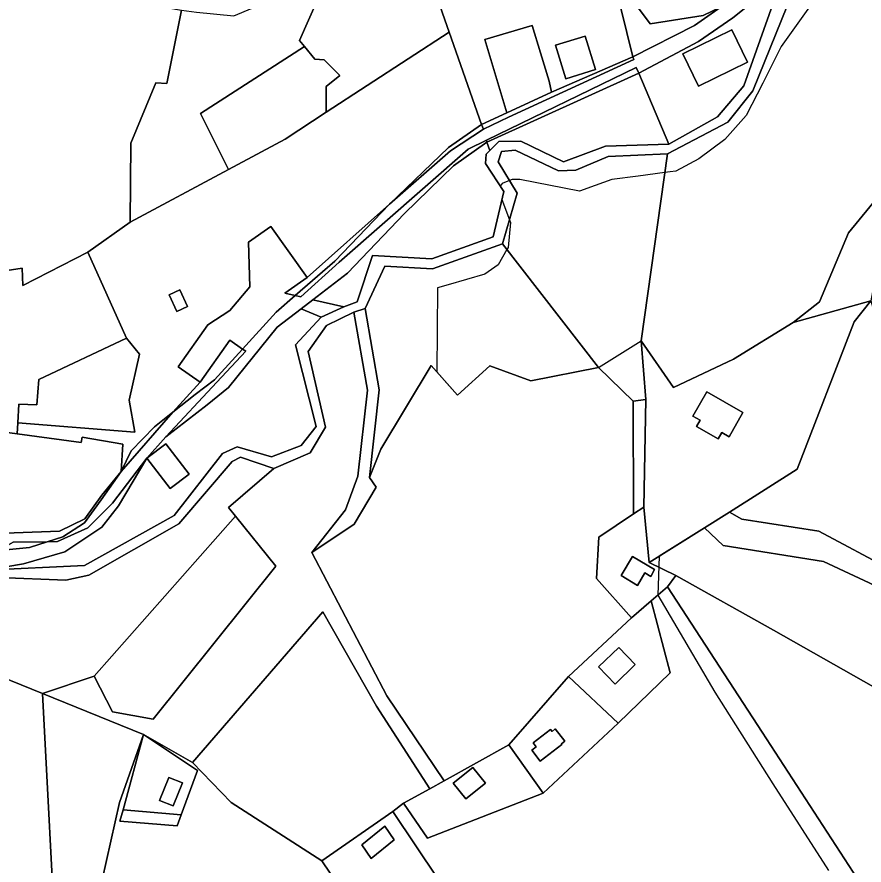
# Model space of a CAD drawing. Extents: x -477304 to -465429, y -1159113 to -1149210.
# Drawn here: x -475105.3 to -474887.9, y -1151797.3 to -1151579.5 of the extents above; entities that cross this region are included whole.
import ezdxf

# ---------------------------------------------------------------- set-up
doc = ezdxf.new("R2010")
doc.units = 0
for name, color, linetype in [('BPEJ_s', 7, 'Continuous'), ('orna_s', 7, 'Continuous'), ('ostatni_s', 7, 'Continuous'), ('PUPFL_s', 7, 'Continuous'), ('trav_porost_s', 7, 'Continuous'), ('voda_s', 7, 'Continuous')]:
    doc.layers.add(name, color=color, linetype=linetype)

msp = doc.modelspace()

# ---------------------------------------------------------------- linework, layer by layer
at = {"layer": 'BPEJ_s'}
for points in [[(-474901.91, -1151576.92), (-474909.16, -1151587.15), (-474913.9, -1151596.53), (-474918.1, -1151604.84), (-474923.64, -1151611.02), (-474930.25, -1151615.92), (-474936.22, -1151619.11), (-474937.62, -1151619.3), (-474939, -1151619.48), (-474945.89, -1151620.37), (-474952.62, -1151621.24), (-474956.89, -1151622.78), (-474960.93, -1151624.23), (-474976.27, -1151621.24), (-474978.19, -1151621.24), (-474978.89, -1151621.53), (-474980.75, -1151622.31), (-474981.25, -1151623.01), (-474980.34, -1151624.39), (-474980.83, -1151626.43), (-474978.89, -1151631.6), (-474978.62, -1151632.32), (-474979.26, -1151638.72), (-474979.54, -1151639.21), (-474981.82, -1151643.19), (-474985.23, -1151645.54), (-474994.6, -1151648.31), (-474997.34, -1151649.12), (-474997.57, -1151670.67), (-474992.25, -1151676.67), (-474983.95, -1151669.11), (-474973.45, -1151672.98), (-474956.01, -1151669.52), (-474945.08, -1151662.68), (-474936.82, -1151674.72), (-474921.42, -1151667.39), (-474906.07, -1151657.98), (-474899.28, -1151652.68), (-474891.84, -1151634.96), (-474868.01, -1151605.83)], [(-474901.91, -1151576.92), (-474909.16, -1151587.15), (-474913.9, -1151596.53), (-474918.1, -1151604.84), (-474923.64, -1151611.02), (-474930.25, -1151615.92), (-474936.22, -1151619.11), (-474937.62, -1151619.3), (-474939, -1151619.48), (-474945.89, -1151620.37), (-474952.62, -1151621.24), (-474956.89, -1151622.78), (-474960.93, -1151624.23), (-474976.27, -1151621.24), (-474978.19, -1151621.24), (-474978.89, -1151621.53), (-474980.75, -1151622.31), (-474981.25, -1151623.01), (-474980.34, -1151624.39), (-474980.83, -1151626.43), (-474978.89, -1151631.6), (-474978.62, -1151632.32), (-474979.26, -1151638.72), (-474979.54, -1151639.21), (-474981.82, -1151643.19), (-474985.23, -1151645.54), (-474994.6, -1151648.31), (-474997.34, -1151649.12), (-474997.57, -1151670.67), (-474992.25, -1151676.67), (-474983.95, -1151669.11), (-474973.45, -1151672.98), (-474956.01, -1151669.52), (-474945.08, -1151662.68), (-474936.82, -1151674.72), (-474921.42, -1151667.39), (-474906.07, -1151657.98), (-474899.28, -1151652.68), (-474891.84, -1151634.96), (-474868.01, -1151605.83)], [(-474741.71, -1151578.12), (-474732.42, -1151584.23), (-474727.19, -1151592.27), (-474726.87, -1151592.75), (-474726.95, -1151592.79), (-474725.69, -1151595.68), (-474725.69, -1151597.59), (-474757.02, -1151613.57), (-474778.75, -1151625.72), (-474841.63, -1151657.06), (-474847.15, -1151660.24), (-474860.79, -1151666.42), (-474873.11, -1151657), (-474882.08, -1151649.49), (-474885.14, -1151646.92), (-474886.16, -1151652.4), (-474890.39, -1151657.84), (-474905.01, -1151695.68), (-474922.44, -1151706.65), (-474928.83, -1151710.67), (-474940.47, -1151717.99), (-474940.79, -1151728.02)], [(-474757.02, -1151613.57), (-474778.75, -1151625.72), (-474841.63, -1151657.06), (-474847.15, -1151660.24), (-474860.79, -1151666.42), (-474873.11, -1151657), (-474882.08, -1151649.49), (-474885.14, -1151646.92), (-474886.16, -1151652.4), (-474890.39, -1151657.84), (-474905.01, -1151695.68), (-474922.44, -1151706.65), (-474928.83, -1151710.67), (-474940.47, -1151717.99), (-474940.79, -1151728.02), (-474926.2, -1151752.93), (-474911.26, -1151776.48), (-474897.01, -1151798.74)], [(-474940.79, -1151728.02), (-474926.2, -1151752.93), (-474911.26, -1151776.48), (-474897.01, -1151798.74)]]:
    msp.add_lwpolyline(points, dxfattribs=at)
at = {"layer": 'orna_s'}
for points in [[(-474951.77, -1151571.28), (-474947.25, -1151589.75), (-474968.1, -1151598.85), (-474968.72, -1151596.01), (-474970.91, -1151588.76), (-474973.05, -1151581.68), (-474985.21, -1151585.35), (-474979.54, -1151604.11), (-474986.11, -1151607.13), (-474994.37, -1151583.46), (-475003.88, -1151556.21), (-474996.23, -1151552.82), (-474999.12, -1151544.39), (-474982.42, -1151539.32), (-474964.86, -1151533.99), (-474961.45, -1151542.64)], [(-474917.43, -1151565.23), (-474919.2, -1151571.21), (-474924.57, -1151576.92), (-474929.14, -1151579.19), (-474942.8, -1151581.27), (-474947.3, -1151575.21), (-474947.01, -1151570.94), (-474953.82, -1151553.03), (-474930.4, -1151551.53), (-474911.72, -1151548.79), (-474908.15, -1151555.25), (-474909.88, -1151561.54)], [(-475026.48, -1151590.56), (-475028.9, -1151590.33), (-475031.51, -1151587.13), (-475032.76, -1151585.6), (-475025.55, -1151569.04), (-475009.09, -1151558.53), (-475003.88, -1151556.21), (-474994.37, -1151583.46), (-475025.96, -1151603.96), (-475025.93, -1151597.36), (-475022.44, -1151594.6)], [(-474959.48, -1151584.42), (-474967.12, -1151586.81), (-474964.42, -1151595.38), (-474956.8, -1151592.98)], [(-475058.25, -1151604.31), (-475031.51, -1151587.13), (-475028.9, -1151590.33), (-475026.48, -1151590.56), (-475022.44, -1151594.6), (-475025.93, -1151597.36), (-475025.96, -1151603.96), (-475036.45, -1151610.87), (-475051.07, -1151618.71)], [(-474986.11, -1151607.13), (-474979.54, -1151604.11), (-474968.1, -1151598.85), (-474947.25, -1151589.75), (-474946.96, -1151590.45), (-474979.13, -1151605.24), (-474985.6, -1151608.32)], [(-475013.02, -1151756.51), (-474999.35, -1151777.69), (-475006.13, -1151781.45), (-475008.82, -1151783.51), (-475027.04, -1151796.22), (-475050.35, -1151781.22), (-475060.26, -1151771.01), (-475026.81, -1151732.27)], [(-475135.79, -1151757.67), (-475133.46, -1151739.79), (-475128.96, -1151741.01), (-475098.8, -1151753.23), (-475095.08, -1151823.3), (-475107.26, -1151825.7), (-475121.31, -1151828.47), (-475131.9, -1151775.16), (-475132.97, -1151769.76), (-475143.36, -1151771.47), (-475146.75, -1151772.35), (-475152.11, -1151766.29)]]:
    msp.add_lwpolyline(points, close=True, dxfattribs=at)
at = {"layer": 'ostatni_s'}
msp.add_lwpolyline([(-474905.61, -1151567.02), (-474921.6, -1151579.75), (-474930.36, -1151585.85), (-474945.72, -1151593.92), (-474946.35, -1151592.55), (-474984.82, -1151611.18), (-474989.48, -1151613.44), (-475022.64, -1151642.49), (-475032.5, -1151651.41), (-475033.91, -1151651.08), (-475023.77, -1151642.26), (-475009.69, -1151627.61), (-474994.05, -1151613.88), (-474985.6, -1151608.32), (-474979.13, -1151605.24), (-474946.96, -1151590.45), (-474947.25, -1151589.75), (-474931.38, -1151581.75), (-474924.57, -1151576.92)], dxfattribs=at)
for points in [[(-474985.21, -1151585.35), (-474973.05, -1151581.68), (-474970.91, -1151588.76), (-474968.72, -1151596.01), (-474968.1, -1151598.85), (-474979.54, -1151604.11)], [(-474917.77, -1151591.11), (-474930.34, -1151597.27), (-474934.39, -1151589), (-474921.81, -1151582.85)], [(-474964.42, -1151595.38), (-474967.12, -1151586.81), (-474959.48, -1151584.42), (-474956.8, -1151592.98)], [(-475030.86, -1151646.4), (-475009.69, -1151627.61), (-475023.77, -1151642.26), (-475033.91, -1151651.08), (-475036.58, -1151650.46)], [(-475056.3, -1151658.56), (-475050.66, -1151654.88), (-475045.58, -1151648.85), (-475045.86, -1151637.36), (-475040.14, -1151633.3), (-475030.86, -1151646.4), (-475036.58, -1151650.46), (-475033.91, -1151651.08), (-475038.82, -1151655.35), (-475047.41, -1151664.8), (-475050.68, -1151662.51), (-475058.3, -1151673.35), (-475063.92, -1151669.4)], [(-475100.2, -1151679.13), (-475104.84, -1151678.93), (-475105.07, -1151683.74), (-475105.3, -1151686.54), (-475111.62, -1151685.69), (-475111.59, -1151689.47), (-475134.34, -1151688.21), (-475147.28, -1151684.62), (-475161.64, -1151659.67), (-475168.51, -1151635.62), (-475142.12, -1151640.72), (-475134.66, -1151641.57), (-475123.93, -1151647.08), (-475103.98, -1151644.02), (-475103.86, -1151648.46), (-475087.14, -1151639.89), (-475077.25, -1151662), (-475099.68, -1151672.64)], [(-475064.25, -1151655.14), (-475066.24, -1151650.9), (-475063.52, -1151649.63), (-475061.53, -1151653.87)], [(-475029.36, -1151652.14), (-475021.46, -1151653.98), (-475027.2, -1151656.63), (-475032.37, -1151654.46)], [(-475018.78, -1151709.81), (-475029.62, -1151717.05), (-475020.97, -1151706.09), (-475017.8, -1151697.47), (-475015.37, -1151675.4), (-475018.83, -1151655.35), (-475015.95, -1151654.4), (-475012.34, -1151675.31), (-475014.82, -1151697.8), (-475013.13, -1151700.26)], [(-475058.3, -1151673.35), (-475050.68, -1151662.51), (-475047.41, -1151664.8), (-475054.62, -1151672.72), (-475059.58, -1151676.47), (-475065.34, -1151681.04)], [(-475054.62, -1151672.72), (-475047.41, -1151664.8), (-475046.57, -1151665.34), (-475053.98, -1151673.35), (-475067.13, -1151687.36), (-475071.97, -1151692.79), (-475080.78, -1151704.39), (-475087.16, -1151710.72), (-475094.95, -1151714.25), (-475097.59, -1151714.29), (-475093.54, -1151713.01), (-475088, -1151709.46), (-475083.68, -1151703.52), (-475078.62, -1151696.27), (-475065.34, -1151681.04), (-475059.58, -1151676.47)], [(-474922.54, -1151687.32), (-474924.41, -1151686.25), (-474925.33, -1151687.87), (-474930.87, -1151684.7), (-474929.96, -1151683.09), (-474931.82, -1151682.01), (-474928.25, -1151675.76), (-474918.97, -1151681.06)], [(-475067.15, -1151689.11), (-475061.16, -1151696.95), (-475065.98, -1151700.63), (-475071.97, -1151692.79)], [(-475083.54, -1151702.35), (-475078.62, -1151696.27), (-475083.68, -1151703.52), (-475088, -1151709.46), (-475093.54, -1151713.01), (-475097.59, -1151714.29), (-475106.29, -1151714.41), (-475107.53, -1151715.08), (-475117.91, -1151714.59), (-475126.17, -1151720.37), (-475127.33, -1151718.18), (-475120.12, -1151712.54), (-475094.43, -1151711.61), (-475087.9, -1151708.36)], [(-474947.61, -1151733.81), (-474956.56, -1151723.69), (-474955.98, -1151713.11), (-474947.02, -1151707.13), (-474944.42, -1151705.4), (-474943.01, -1151719.59), (-474936.23, -1151722.95), (-474938.29, -1151725.9), (-474942.49, -1151729.46)], [(-474947.3, -1151718.07), (-474950.22, -1151722.97), (-474946.06, -1151725.56), (-474944.11, -1151722.3), (-474942.65, -1151723.17), (-474941.63, -1151721.45)], [(-474944.11, -1151722.3), (-474946.06, -1151725.56), (-474950.22, -1151722.97), (-474947.3, -1151718.07), (-474941.63, -1151721.45), (-474942.65, -1151723.17)], [(-474947.61, -1151733.81), (-474942.49, -1151729.46), (-474937.61, -1151747.93), (-474951.01, -1151760.9), (-474963.73, -1151748.89)], [(-474950.81, -1151741.43), (-474956.02, -1151746.44), (-474951.8, -1151750.82), (-474946.59, -1151745.81)], [(-474950.81, -1151741.43), (-474946.59, -1151745.81), (-474951.8, -1151750.82), (-474956.02, -1151746.44)], [(-474979.03, -1151766.4), (-474963.73, -1151748.89), (-474951.01, -1151760.9), (-474970.24, -1151778.87)], [(-474972.08, -1151766.92), (-474973.19, -1151767.78), (-474971.03, -1151770.59), (-474965.46, -1151766.31), (-474965.56, -1151766.17), (-474964.73, -1151765.53), (-474967.16, -1151762.36), (-474967.98, -1151762.99), (-474968.34, -1151762.52), (-474972.82, -1151765.96)], [(-474973.19, -1151767.78), (-474972.08, -1151766.92), (-474972.82, -1151765.96), (-474968.34, -1151762.52), (-474967.98, -1151762.99), (-474967.16, -1151762.36), (-474964.73, -1151765.53), (-474965.56, -1151766.17), (-474965.46, -1151766.31), (-474971.03, -1151770.59)], [(-474979.03, -1151766.4), (-474970.24, -1151778.87), (-474999.9, -1151790.39), (-475006.13, -1151781.45), (-474999.35, -1151777.69), (-474995.67, -1151775.64)], [(-474990.08, -1151780.3), (-474985.09, -1151776.29), (-474988.34, -1151772.24), (-474993.33, -1151776.24)], [(-474990.08, -1151780.3), (-474993.33, -1151776.24), (-474988.34, -1151772.24), (-474985.09, -1151776.29)], [(-475066.35, -1151774.79), (-475062.87, -1151776.19), (-475065.25, -1151782.12), (-475068.73, -1151780.72)], [(-475018.68, -1151808.67), (-475027.04, -1151796.22), (-475008.82, -1151783.51), (-474997.21, -1151800.96)], [(-475016.79, -1151792.08), (-475014.39, -1151795.59), (-475008.46, -1151790.87), (-475010.86, -1151787.36)], [(-475010.86, -1151787.36), (-475008.46, -1151790.87), (-475014.39, -1151795.59), (-475016.79, -1151792.08)]]:
    msp.add_lwpolyline(points, close=True, dxfattribs=at)
at = {"layer": 'PUPFL_s'}
for points in [[(-474871.87, -1151555.05), (-474866.05, -1151546.11), (-474857.8, -1151539.36), (-474829.72, -1151549.08), (-474810.75, -1151545.1), (-474789.99, -1151531.57), (-474777.15, -1151525.8), (-474786.53, -1151539.76), (-474803.27, -1151560.45), (-474855.3, -1151587.93), (-474863.19, -1151599.05), (-474868.01, -1151605.83), (-474891.84, -1151634.96), (-474899.28, -1151652.68), (-474906.07, -1151657.98), (-474921.42, -1151667.39), (-474936.82, -1151674.72), (-474945.08, -1151662.68), (-474938.33, -1151614.71), (-474922.85, -1151606.51), (-474916.45, -1151598.49), (-474907.51, -1151576.48), (-474894.25, -1151565.92)], [(-474981.78, -1151616.7), (-474980.95, -1151614.11), (-474977.46, -1151613.73), (-474966.33, -1151619.05), (-474961.89, -1151618.85), (-474953.56, -1151615.38), (-474938.33, -1151614.71), (-474945.08, -1151662.68), (-474943.9, -1151677.75), (-474947.16, -1151678.21), (-474956.01, -1151669.52), (-474980.66, -1151637.76), (-474976.94, -1151624.79)], [(-475015.95, -1151654.4), (-475010.93, -1151643.56), (-474998.68, -1151644.23), (-474980.66, -1151637.76), (-474956.01, -1151669.52), (-474973.45, -1151672.98), (-474983.95, -1151669.11), (-474992.25, -1151676.67), (-474999, -1151669.05), (-475011.91, -1151690.49), (-475014.82, -1151697.8), (-475012.34, -1151675.31)], [(-474890.39, -1151657.84), (-474886.16, -1151652.4), (-474882.75, -1151664.08), (-474878.1, -1151670.03), (-474882.09, -1151681.58), (-474840.16, -1151701.23), (-474823.4, -1151710.32), (-474819.49, -1151721.44), (-474827.36, -1151732.02), (-474844.65, -1151743.11), (-474857.53, -1151739.76), (-474880.6, -1151721.68), (-474899.48, -1151711.57), (-474919.29, -1151708.5), (-474922.44, -1151706.65), (-474905.01, -1151695.68)], [(-474947.02, -1151707.13), (-474947.16, -1151678.21), (-474943.9, -1151677.75), (-474944.42, -1151705.4)], [(-475050.1, -1151693.64), (-475047.91, -1151692.57), (-475039.42, -1151695.46), (-475051.01, -1151705.53), (-475049.21, -1151707.75), (-475085.5, -1151748.79), (-475098.8, -1151753.23), (-475128.96, -1151741.01), (-475133.46, -1151739.79), (-475130.86, -1151731.83), (-475126.02, -1151726.52), (-475110.1, -1151723.46), (-475092.8, -1151724.18), (-475086.92, -1151722.86), (-475063.8, -1151709.68)], [(-474843.36, -1151749.92), (-474885.43, -1151751.55), (-474911.12, -1151737), (-474936.23, -1151722.95), (-474943.01, -1151719.59), (-474928.83, -1151710.67), (-474924.05, -1151715.21), (-474898.27, -1151719.37), (-474882.5, -1151726.7), (-474864.63, -1151740.28), (-474850.54, -1151745.36), (-474835.1, -1151745.3), (-474816.73, -1151742.53), (-474797.95, -1151722.71), (-474801.46, -1151748.14)], [(-474889.6, -1151800.84), (-474914.07, -1151763.15), (-474938.29, -1151725.9), (-474936.23, -1151722.95), (-474911.12, -1151737), (-474885.43, -1151751.55), (-474843.36, -1151749.92), (-474801.46, -1151748.14), (-474826.51, -1151792.87), (-474846.67, -1151831.8), (-474867.7, -1151816.49)], [(-475098.8, -1151753.23), (-475072.81, -1151763.75), (-475078.98, -1151781.2), (-475083.48, -1151801.11), (-475084.66, -1151821.24), (-475095.08, -1151823.3)], [(-475058.98, -1151773.04), (-475063.16, -1151784.4), (-475078.11, -1151783.14), (-475072.81, -1151763.75)], [(-475068.73, -1151780.72), (-475065.25, -1151782.12), (-475062.87, -1151776.19), (-475066.35, -1151774.79)], [(-475063.16, -1151784.4), (-475064.2, -1151787.21), (-475078.9, -1151786.03), (-475078.11, -1151783.14)]]:
    msp.add_lwpolyline(points, close=True, dxfattribs=at)
for points in [[(-474882.5, -1151726.7), (-474898.27, -1151719.37), (-474924.05, -1151715.21), (-474928.83, -1151710.67), (-474922.44, -1151706.65), (-474919.29, -1151708.5), (-474899.48, -1151711.57), (-474880.6, -1151721.68)], [(-474997.21, -1151800.96), (-475008.82, -1151783.51), (-475006.13, -1151781.45), (-474999.9, -1151790.39), (-474970.24, -1151778.87), (-474951.01, -1151760.9), (-474937.61, -1151747.93), (-474942.49, -1151729.46), (-474938.29, -1151725.9), (-474914.07, -1151763.15), (-474889.6, -1151800.84)], [(-475083.48, -1151801.11), (-475078.98, -1151781.2), (-475072.81, -1151763.75), (-475078.11, -1151783.14), (-475078.9, -1151786.03), (-475064.2, -1151787.21), (-475063.16, -1151784.4), (-475058.98, -1151773.04), (-475072.81, -1151763.75), (-475060.26, -1151771.01), (-475050.35, -1151781.22), (-475027.04, -1151796.22), (-475018.68, -1151808.67)]]:
    msp.add_lwpolyline(points, dxfattribs=at)
at = {"layer": 'trav_porost_s'}
for points in [[(-474942.8, -1151581.27), (-474929.14, -1151579.19), (-474924.57, -1151576.92), (-474931.38, -1151581.75), (-474947.25, -1151589.75), (-474951.77, -1151571.28), (-474961.45, -1151542.64), (-474907.4, -1151543.34), (-474905.48, -1151558.87), (-474908.01, -1151560.25), (-474915.97, -1151567.78), (-474919.2, -1151571.21), (-474917.43, -1151565.23), (-474909.88, -1151561.54), (-474908.15, -1151555.25), (-474911.72, -1151548.79), (-474930.4, -1151551.53), (-474953.82, -1151553.03), (-474947.01, -1151570.94), (-474947.3, -1151575.21)], [(-474911.26, -1151576.25), (-474918.76, -1151597.22), (-474925.5, -1151605.18), (-474938.02, -1151612.22), (-474945.72, -1151593.92), (-474930.36, -1151585.85), (-474921.6, -1151579.75), (-474905.61, -1151567.02), (-474904.97, -1151571.17)], [(-475032.76, -1151585.6), (-475031.51, -1151587.13), (-475058.25, -1151604.31), (-475051.07, -1151618.71), (-475076.3, -1151632.22), (-475076.13, -1151611.94), (-475069.72, -1151596.45), (-475066.84, -1151596.63), (-475063.07, -1151577.82), (-475059.25, -1151578.29), (-475049.64, -1151579.2), (-475025.55, -1151569.04)], [(-474930.34, -1151597.27), (-474917.77, -1151591.11), (-474921.81, -1151582.85), (-474934.39, -1151589)], [(-475045.58, -1151648.85), (-475050.66, -1151654.88), (-475056.3, -1151658.56), (-475063.92, -1151669.4), (-475058.3, -1151673.35), (-475065.34, -1151681.04), (-475070.01, -1151684.75), (-475076.01, -1151690.98), (-475078.62, -1151696.27), (-475078.14, -1151689.22), (-475088.58, -1151687.46), (-475088.81, -1151688.76), (-475105.3, -1151686.54), (-475105.07, -1151683.74), (-475075.09, -1151686.18), (-475076.5, -1151677.97), (-475073.88, -1151666.13), (-475077.25, -1151662), (-475087.14, -1151639.89), (-475076.3, -1151632.22), (-475051.07, -1151618.71), (-475036.45, -1151610.87), (-475025.96, -1151603.96), (-474994.37, -1151583.46), (-474986.11, -1151607.13), (-474994.59, -1151613.04), (-475009.69, -1151627.61), (-475030.86, -1151646.4), (-475040.14, -1151633.3), (-475045.86, -1151637.36)], [(-474946.35, -1151592.55), (-474945.72, -1151593.92), (-474984.67, -1151611.65), (-474984.82, -1151611.18)], [(-474938.02, -1151612.22), (-474954.22, -1151612.68), (-474965, -1151616.72), (-474976.02, -1151611.41), (-474981.64, -1151611.55), (-474983.97, -1151613.85), (-474984.67, -1151611.65), (-474945.72, -1151593.92)], [(-474884.7, -1151644.55), (-474886.16, -1151652.4), (-474906.07, -1151657.98), (-474899.28, -1151652.68), (-474891.84, -1151634.96), (-474868.01, -1151605.83), (-474863.19, -1151599.05)], [(-474994.05, -1151613.88), (-475009.69, -1151627.61), (-474994.59, -1151613.04), (-474986.11, -1151607.13), (-474985.6, -1151608.32)], [(-474993.23, -1151617.8), (-475005.86, -1151629.97), (-475020.51, -1151645.32), (-475029.36, -1151652.14), (-475032.37, -1151654.46), (-475038.5, -1151659.19), (-475051.04, -1151674.64), (-475056.52, -1151679.11), (-475067.13, -1151687.36), (-475053.98, -1151673.35), (-475046.57, -1151665.34), (-475047.41, -1151664.8), (-475038.82, -1151655.35), (-475033.91, -1151651.08), (-475032.5, -1151651.41), (-475022.64, -1151642.49), (-474989.48, -1151613.44), (-474984.82, -1151611.18), (-474984.67, -1151611.65)], [(-475014.08, -1151640.8), (-475018, -1151652.71), (-475021.46, -1151653.98), (-475029.36, -1151652.14), (-475020.51, -1151645.32), (-475005.86, -1151629.97), (-474993.23, -1151617.8), (-474984.67, -1151611.65), (-474983.97, -1151613.85), (-474984.89, -1151614.76), (-474985.07, -1151617.18), (-474980.34, -1151624.39), (-474983.11, -1151635.96), (-474998.8, -1151641.67)], [(-475063.52, -1151649.63), (-475066.24, -1151650.9), (-475064.25, -1151655.14), (-475061.53, -1151653.87)], [(-474944.42, -1151705.4), (-474943.9, -1151677.75), (-474945.08, -1151662.68), (-474936.82, -1151674.72), (-474921.42, -1151667.39), (-474906.07, -1151657.98), (-474886.16, -1151652.4), (-474890.39, -1151657.84), (-474905.01, -1151695.68), (-474922.44, -1151706.65), (-474928.83, -1151710.67), (-474943.01, -1151719.59)], [(-475103.69, -1151719.99), (-475093.02, -1151716.87), (-475083.56, -1151710.58), (-475079.3, -1151705.07), (-475071.97, -1151692.79), (-475065.98, -1151700.63), (-475061.16, -1151696.95), (-475067.15, -1151689.11), (-475071.97, -1151692.79), (-475067.13, -1151687.36), (-475056.52, -1151679.11), (-475051.04, -1151674.64), (-475038.5, -1151659.19), (-475032.37, -1151654.46), (-475027.2, -1151656.63), (-475033.8, -1151663.68), (-475028.55, -1151684.65), (-475032.36, -1151689.61), (-475040.03, -1151692.5), (-475048.79, -1151689.9), (-475052.54, -1151691.63), (-475064.94, -1151707.53), (-475088, -1151720.39), (-475113.29, -1151721.57)], [(-475010.41, -1151753.85), (-474995.67, -1151775.64), (-474999.35, -1151777.69), (-475013.02, -1151756.51), (-475026.81, -1151732.27), (-475060.26, -1151771.01), (-475072.81, -1151763.75), (-475098.8, -1151753.23), (-475085.5, -1151748.79), (-475080.77, -1151757.97), (-475070.39, -1151759.81), (-475038.84, -1151720.56), (-475049.21, -1151707.75), (-475051.01, -1151705.53), (-475039.42, -1151695.46), (-475030.08, -1151691.42), (-475026.1, -1151684.9), (-475030.54, -1151665.43), (-475025.87, -1151658.74), (-475018.83, -1151655.35), (-475015.37, -1151675.4), (-475017.8, -1151697.47), (-475020.97, -1151706.09), (-475029.62, -1151717.05)], [(-475073.88, -1151666.13), (-475076.5, -1151677.97), (-475075.09, -1151686.18), (-475105.07, -1151683.74), (-475104.84, -1151678.93), (-475100.2, -1151679.13), (-475099.68, -1151672.64), (-475077.25, -1151662)], [(-474979.03, -1151766.4), (-474995.67, -1151775.64), (-475010.41, -1151753.85), (-475029.62, -1151717.05), (-475018.78, -1151709.81), (-475013.13, -1151700.26), (-475014.82, -1151697.8), (-475011.91, -1151690.49), (-474999, -1151669.05), (-474992.25, -1151676.67), (-474983.95, -1151669.11), (-474973.45, -1151672.98), (-474956.01, -1151669.52), (-474947.16, -1151678.21), (-474947.02, -1151707.13), (-474955.98, -1151713.11), (-474956.56, -1151723.69), (-474947.61, -1151733.81), (-474963.73, -1151748.89)], [(-474922.54, -1151687.32), (-474918.97, -1151681.06), (-474928.25, -1151675.76), (-474931.82, -1151682.01), (-474929.96, -1151683.09), (-474930.87, -1151684.7), (-474925.33, -1151687.87), (-474924.41, -1151686.25)], [(-475078.62, -1151696.27), (-475076.01, -1151690.98), (-475070.01, -1151684.75), (-475065.34, -1151681.04)], [(-475144.76, -1151703.65), (-475154.88, -1151700.13), (-475147.28, -1151684.62), (-475134.34, -1151688.21), (-475111.59, -1151689.47), (-475111.62, -1151685.69), (-475105.3, -1151686.54), (-475088.81, -1151688.76), (-475088.58, -1151687.46), (-475078.14, -1151689.22), (-475078.62, -1151696.27), (-475083.54, -1151702.35), (-475087.9, -1151708.36), (-475094.43, -1151711.61), (-475120.12, -1151712.54), (-475141.59, -1151708)], [(-475080.78, -1151704.39), (-475071.97, -1151692.79), (-475079.3, -1151705.07), (-475083.56, -1151710.58), (-475093.02, -1151716.87), (-475103.69, -1151719.99), (-475113.29, -1151721.57), (-475120.18, -1151722.7), (-475124.25, -1151723.99), (-475126.17, -1151720.37), (-475120.12, -1151717.57), (-475102.13, -1151715.72), (-475097.59, -1151714.29), (-475094.95, -1151714.25), (-475087.16, -1151710.72)], [(-475038.84, -1151720.56), (-475070.39, -1151759.81), (-475080.77, -1151757.97), (-475085.5, -1151748.79), (-475049.21, -1151707.75)], [(-475106.29, -1151714.41), (-475097.59, -1151714.29), (-475102.13, -1151715.72), (-475120.12, -1151717.57), (-475126.17, -1151720.37), (-475117.91, -1151714.59), (-475107.53, -1151715.08)]]:
    msp.add_lwpolyline(points, close=True, dxfattribs=at)
msp.add_lwpolyline([(-475120.3, -1151554.83), (-475097.24, -1151570.32), (-475078.19, -1151575.23), (-475063.07, -1151577.82), (-475066.84, -1151596.63), (-475069.72, -1151596.45), (-475076.13, -1151611.94), (-475076.3, -1151632.22), (-475087.14, -1151639.89), (-475103.86, -1151648.46), (-475103.98, -1151644.02), (-475123.93, -1151647.08)], dxfattribs=at)
at = {"layer": 'voda_s'}
for points in [[(-475113.29, -1151721.57), (-475088, -1151720.39), (-475064.94, -1151707.53), (-475052.54, -1151691.63), (-475048.79, -1151689.9), (-475040.03, -1151692.5), (-475032.36, -1151689.61), (-475028.55, -1151684.65), (-475033.8, -1151663.68), (-475027.2, -1151656.63), (-475021.46, -1151653.98), (-475018, -1151652.71), (-475014.08, -1151640.8), (-474998.8, -1151641.67), (-474983.11, -1151635.96), (-474980.34, -1151624.39), (-474985.07, -1151617.18), (-474984.89, -1151614.76), (-474983.97, -1151613.85), (-474981.64, -1151611.55), (-474976.02, -1151611.41), (-474965, -1151616.72), (-474954.22, -1151612.68), (-474938.02, -1151612.22), (-474925.5, -1151605.18), (-474918.76, -1151597.22), (-474911.26, -1151576.25)], [(-474907.51, -1151576.48), (-474916.45, -1151598.49), (-474922.85, -1151606.51), (-474938.33, -1151614.71), (-474953.56, -1151615.38), (-474961.89, -1151618.85), (-474966.33, -1151619.05), (-474977.46, -1151613.73), (-474980.95, -1151614.11)], [(-474980.95, -1151614.11), (-474981.78, -1151616.7), (-474976.94, -1151624.79), (-474980.66, -1151637.76), (-474998.68, -1151644.23), (-475010.93, -1151643.56), (-475015.95, -1151654.4), (-475018.83, -1151655.35), (-475025.87, -1151658.74), (-475030.54, -1151665.43), (-475026.1, -1151684.9), (-475030.08, -1151691.42), (-475039.42, -1151695.46), (-475047.91, -1151692.57), (-475050.1, -1151693.64), (-475063.8, -1151709.68), (-475086.92, -1151722.86), (-475092.8, -1151724.18), (-475110.1, -1151723.46)]]:
    msp.add_lwpolyline(points, dxfattribs=at)

doc.saveas('drawing.dxf')
